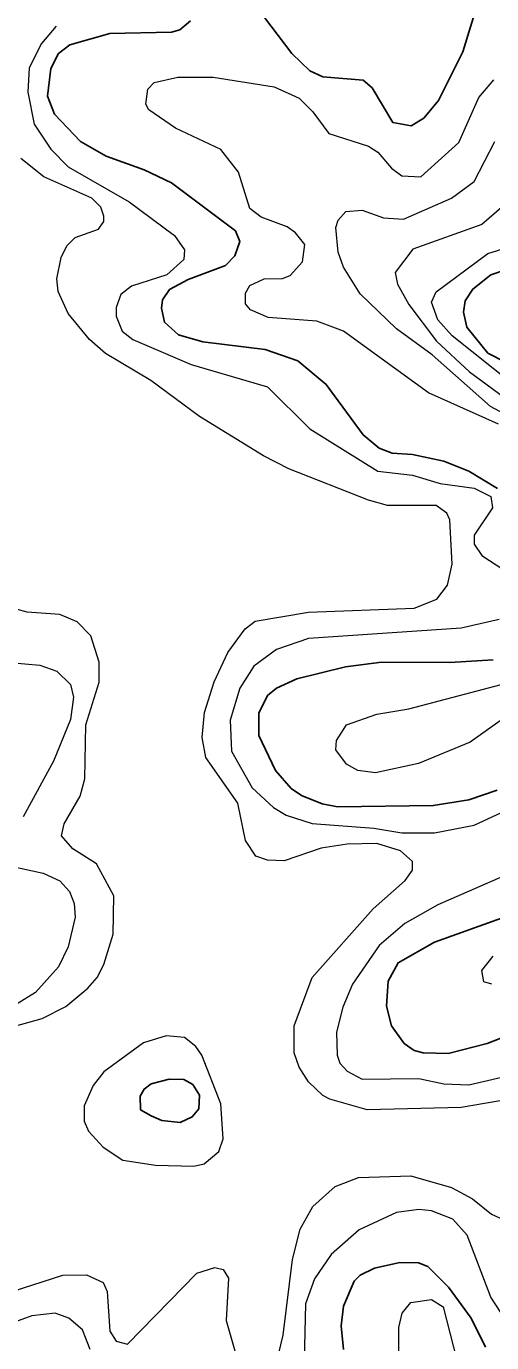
# Model space of a CAD drawing. Extents: x 577 to 602.9, y 7483.8 to 7511.6.
# Drawn here: x 579.535 to 580.158, y 7489.775 to 7491.54 of the extents above; entities that cross this region are included whole.
import ezdxf

# ---------------------------------------------------------------- set-up
doc = ezdxf.new("R2010")
doc.units = 0
doc.header["$LTSCALE"] = 0.032
doc.layers.add('1', color=7, linetype='Continuous', lineweight=25)
doc.layers.add('2', color=7, linetype='Continuous', lineweight=13)

msp = doc.modelspace()

# ---------------------------------------------------------------- linework, layer by layer
at = {"layer": '1'}
for points in [[(580.142, 7491.5789), (580.1197, 7491.5057), (580.0871, 7491.4405), (580.0673, 7491.4166), (580.0506, 7491.4063), (580.0259, 7491.4111), (579.9981, 7491.4572), (579.9861, 7491.4675), (579.9321, 7491.4723), (579.9146, 7491.4803), (579.8907, 7491.5033), (579.8526, 7491.5534)], [(579.7547, 7491.5471), (579.7404, 7491.5351), (579.7293, 7491.5319)], [(579.7293, 7491.5319), (579.6466, 7491.5304), (579.5933, 7491.5152), (579.5782, 7491.5033), (579.5679, 7491.4834), (579.5631, 7491.4461), (579.5727, 7491.4222), (579.6076, 7491.3856), (579.6418, 7491.3658), (579.6927, 7491.3475), (579.7293, 7491.33), (579.8152, 7491.2656), (579.8207, 7491.2512), (579.8144, 7491.2322), (579.8017, 7491.2194), (579.7516, 7491.2004), (579.7269, 7491.1868), (579.7174, 7491.1733), (579.7158, 7491.1622), (579.7198, 7491.1431), (579.7388, 7491.1264), (579.7714, 7491.1169), (579.8549, 7491.1065), (579.8987, 7491.0914), (579.9368, 7491.0596), (579.9861, 7490.992), (580.0076, 7490.9745), (580.0251, 7490.9674), (580.0521, 7490.9658), (580.0943, 7490.957), (580.1277, 7490.9435), (580.1663, 7490.9202)], [(580.1992, 7491.221), (580.1571, 7491.2067), (580.1332, 7491.1876), (580.1229, 7491.1717), (580.1205, 7491.1566), (580.1249, 7491.1365)], [(580.1249, 7491.1365), (580.1532, 7491.1016), (580.1767, 7491.0895)], [(580.1603, 7490.6906), (580.1022, 7490.6867), (580.0108, 7490.6875), (579.9623, 7490.6811), (579.8971, 7490.6652), (579.87, 7490.6525), (579.8581, 7490.6429), (579.8462, 7490.6191), (579.8462, 7490.5889), (579.8685, 7490.542), (579.8899, 7490.5181), (579.9034, 7490.5086), (579.9313, 7490.4974), (579.9519, 7490.4934), (580.08, 7490.495), (580.1277, 7490.503), (580.1659, 7490.5157)], [(580.1778, 7490.3463), (580.0816, 7490.3121), (580.0331, 7490.2843), (580.0195, 7490.2597), (580.0172, 7490.2263), (580.0243, 7490.2), (580.041, 7490.1762), (580.0545, 7490.1666), (580.0665, 7490.1634), (580.0999, 7490.1627), (580.1523, 7490.1762), (580.2048, 7490.1968)], [(580.1499, 7489.769), (580.1309, 7489.808), (580.1006, 7489.8494), (580.0728, 7489.8772), (580.0601, 7489.882), (580.0354, 7489.8827), (580.0013, 7489.8748), (579.9822, 7489.8653), (579.9742, 7489.8573), (579.9599, 7489.8239), (579.9567, 7489.7977), (579.9599, 7489.7659)]]:
    msp.add_lwpolyline(points, dxfattribs=at)
msp.add_lwpolyline([(579.7023, 7490.0792), (579.7166, 7490.0728), (579.7412, 7490.0704), (579.7571, 7490.0776), (579.7659, 7490.0887), (579.7667, 7490.107), (579.7579, 7490.1213), (579.746, 7490.1277), (579.7261, 7490.1285), (579.7023, 7490.1221), (579.6927, 7490.1149), (579.6872, 7490.1054), (579.688, 7490.0871)], close=True, dxfattribs=at)
at = {"layer": '2'}
for points in [[(579.575, 7491.5399), (579.5552, 7491.5168), (579.5385, 7491.4842), (579.5369, 7491.4516), (579.5456, 7491.4087)], [(580.1674, 7491.0063), (580.0736, 7491.0485), (579.9599, 7491.1312), (579.9241, 7491.1447), (579.8589, 7491.1495), (579.8351, 7491.1598), (579.8287, 7491.1678), (579.8287, 7491.1821), (579.8343, 7491.1924), (579.8533, 7491.2012), (579.878, 7491.2019), (579.8883, 7491.2059), (579.905, 7491.2242), (579.9082, 7491.2473), (579.8955, 7491.2632), (579.8844, 7491.2711), (579.8494, 7491.2838), (579.8343, 7491.2958), (579.8192, 7491.3443), (579.7953, 7491.3745), (579.7349, 7491.4031), (579.6991, 7491.4278), (579.6951, 7491.4357), (579.6975, 7491.4556), (579.7062, 7491.4644), (579.738, 7491.4715), (579.785, 7491.4715), (579.8669, 7491.4588), (579.9003, 7491.4437), (579.9186, 7491.4254), (579.94, 7491.396), (579.9933, 7491.3793), (580.006, 7491.3713), (580.0243, 7491.3498), (580.0378, 7491.3395), (580.0633, 7491.3379), (580.1142, 7491.384), (580.1412, 7491.4445), (580.1611, 7491.4683)], [(579.5456, 7491.4087), (579.5679, 7491.3753), (579.5909, 7491.3514), (579.6728, 7491.3045), (579.7333, 7491.2592), (579.7468, 7491.2401), (579.746, 7491.2274), (579.7229, 7491.2067), (579.676, 7491.1916), (579.6617, 7491.1805), (579.6553, 7491.163), (579.6553, 7491.1511), (579.6633, 7491.1312), (579.6776, 7491.12), (579.7555, 7491.0866), (579.8581, 7491.0564), (579.9146, 7491), (580.006, 7490.9435), (580.0521, 7490.9379), (580.0895, 7490.9268), (580.1348, 7490.9205), (580.1571, 7490.9093), (580.1595, 7490.8942), (580.1348, 7490.8576), (580.1348, 7490.8457), (580.1452, 7490.8306), (580.1937, 7490.7988)], [(580.1849, 7491.0151), (580.1568, 7491.0303), (580.0787, 7491.0994), (580.0307, 7491.1344), (579.9822, 7491.1813), (579.9599, 7491.2171), (579.9527, 7491.2369), (579.9496, 7491.2703), (579.9527, 7491.2799), (579.9631, 7491.2918), (579.9846, 7491.2934), (580.0132, 7491.2831), (580.0402, 7491.2815), (580.1046, 7491.3093), (580.1348, 7491.3316), (580.1627, 7491.3856)], [(580.1826, 7490.1014), (580.1173, 7490.0903), (579.9917, 7490.0871), (579.9416, 7490.1014), (579.9321, 7490.1062), (579.913, 7490.1245), (579.9003, 7490.1444), (579.8939, 7490.1634), (579.8939, 7490.2), (579.9178, 7490.2644), (579.9997, 7490.3567), (580.0426, 7490.3948), (580.0521, 7490.4084), (580.0521, 7490.4203), (580.0362, 7490.4346), (580.0044, 7490.4441), (579.9647, 7490.4433), (579.9297, 7490.4378), (579.8804, 7490.4211), (579.8581, 7490.4219), (579.8422, 7490.4274), (579.8287, 7490.4481), (579.8184, 7490.4982), (579.7754, 7490.5594), (579.7706, 7490.5865), (579.7738, 7490.6199), (579.7866, 7490.6612), (579.8048, 7490.7002), (579.8279, 7490.732), (579.8414, 7490.7423), (579.913, 7490.7543), (580.0545, 7490.7598), (580.0847, 7490.7718), (580.0991, 7490.7908), (580.1054, 7490.8187), (580.1022, 7490.8783), (580.0983, 7490.8871), (580.0839, 7490.8974), (580.0187, 7490.8974), (579.9933, 7490.9046), (579.8867, 7490.9467), (579.8526, 7490.9642), (579.7667, 7491.0167), (579.7015, 7491.0652), (579.641, 7491.101), (579.6196, 7491.12), (579.5909, 7491.155), (579.5774, 7491.1845), (579.5758, 7491.2012), (579.5814, 7491.2298), (579.5893, 7491.2457), (579.6005, 7491.2568), (579.6315, 7491.2679), (579.6387, 7491.2783), (579.6387, 7491.2854), (579.6347, 7491.2974), (579.6227, 7491.3093), (579.5583, 7491.3379), (579.5273, 7491.3626)], [(580.2271, 7491.3451), (580.1452, 7491.2743), (580.0529, 7491.2409), (580.0291, 7491.2099), (580.0323, 7491.194), (580.0474, 7491.167), (580.0844, 7491.1176), (580.1287, 7491.0765), (580.174, 7491.043)], [(580.1866, 7491.0601), (580.1054, 7491.1248), (580.0863, 7491.1463), (580.0776, 7491.1701), (580.0839, 7491.1837), (580.1531, 7491.2353), (580.2064, 7491.252)], [(579.482, 7490.1889), (579.556, 7490.2096), (579.5878, 7490.2255), (579.6172, 7490.2501), (579.6299, 7490.2644), (579.6387, 7490.2819), (579.6514, 7490.3225), (579.6522, 7490.3742), (579.6291, 7490.4171), (579.5973, 7490.437), (579.5822, 7490.4545), (579.5854, 7490.4704), (579.6068, 7490.5078), (579.6132, 7490.5308), (579.6148, 7490.6032), (579.6323, 7490.6604), (579.6323, 7490.6875), (579.6212, 7490.7225), (579.6029, 7490.7415), (579.5798, 7490.7511), (579.5361, 7490.7543), (579.4868, 7490.7678)], [(580.1682, 7490.7447), (580.1173, 7490.7328), (579.913, 7490.7193), (579.87, 7490.7042), (579.8398, 7490.6819), (579.8207, 7490.6525), (579.808, 7490.6095), (579.8096, 7490.5682), (579.8374, 7490.5189), (579.8661, 7490.4926), (579.8828, 7490.4823), (579.9178, 7490.4712), (580.0005, 7490.4648), (580.0378, 7490.4585), (580.0816, 7490.4585), (580.1348, 7490.4688), (580.1897, 7490.4942)], [(579.513, 7490.6867), (579.5528, 7490.6835), (579.5758, 7490.6755), (579.5941, 7490.6573), (579.5981, 7490.6406), (579.5941, 7490.6103), (579.5711, 7490.5547), (579.5305, 7490.4799)], [(580.173, 7490.6111), (580.1293, 7490.5801), (580.0601, 7490.5515), (580.0028, 7490.539), (579.979, 7490.542), (579.9639, 7490.5507), (579.9496, 7490.5698), (579.9504, 7490.5825), (579.9639, 7490.6032), (580.0044, 7490.6175), (580.0474, 7490.6246), (580.1794, 7490.6596)], [(579.5146, 7490.4139), (579.5575, 7490.4044), (579.5798, 7490.394), (579.5925, 7490.3797), (579.5989, 7490.3638), (579.6005, 7490.3455), (579.5909, 7490.3058), (579.5782, 7490.2787), (579.5472, 7490.2446), (579.5226, 7490.2294)], [(580.2303, 7490.4251), (580.0863, 7490.3622), (580.0418, 7490.3368), (580.0076, 7490.3074), (579.9718, 7490.2557), (579.9591, 7490.2247), (579.9504, 7490.1913), (579.9512, 7490.1603), (579.9551, 7490.1499), (579.9647, 7490.1388), (579.9846, 7490.1285), (580.0609, 7490.1293), (580.0943, 7490.1221), (580.1277, 7490.1205), (580.1913, 7490.1356)], [(580.1587, 7490.2557), (580.1476, 7490.2589), (580.1452, 7490.274), (580.1603, 7490.2931)], [(579.8693, 7489.7444), (579.8788, 7489.7849), (579.8915, 7489.8867), (579.9019, 7489.9273), (579.9186, 7489.9575), (579.9488, 7489.9845), (579.9798, 7489.9965), (580.0498, 7489.9988), (580.1046, 7489.9829), (580.1325, 7489.9678), (580.1579, 7489.9472)], [(580.1937, 7489.7706), (580.1833, 7489.7961), (580.1571, 7489.8358), (580.1253, 7489.9193), (580.1062, 7489.9408), (580.0776, 7489.9519), (580.0609, 7489.9535), (580.0307, 7489.9495), (579.9806, 7489.9265), (579.9432, 7489.8931), (579.9209, 7489.8605), (579.909, 7489.8271), (579.9066, 7489.7317)], [(580.1579, 7489.9472), (580.1738, 7489.94)], [(579.1584, 7489.7603), (579.2657, 7489.7953), (579.3198, 7489.808), (579.3985, 7489.8175), (579.5035, 7489.8398), (579.5838, 7489.8653), (579.6156, 7489.8661), (579.6379, 7489.8557), (579.6434, 7489.8438), (579.6466, 7489.7905), (579.6553, 7489.777), (579.6705, 7489.773), (579.7635, 7489.8684), (579.7873, 7489.8756), (579.7985, 7489.8732), (579.8056, 7489.8613), (579.8025, 7489.8048), (579.8168, 7489.7547)], [(580.0339, 7489.7555), (580.0339, 7489.7953), (580.0386, 7489.8144), (580.0498, 7489.8287), (580.0776, 7489.8327), (580.0935, 7489.8231), (580.1166, 7489.7325)], [(579.6204, 7489.7659), (579.61, 7489.7921), (579.5917, 7489.808), (579.5734, 7489.8144), (579.5424, 7489.8112), (579.4462, 7489.7762), (579.3643, 7489.7603)]]:
    msp.add_lwpolyline(points, dxfattribs=at)
msp.add_lwpolyline([(579.7078, 7490.0132), (579.7595, 7490.0116), (579.773, 7490.0147), (579.7929, 7490.0314), (579.7985, 7490.0481), (579.7953, 7490.0951), (579.7699, 7490.1603), (579.7619, 7490.1722), (579.7468, 7490.1841), (579.7221, 7490.1865), (579.6919, 7490.177), (579.6387, 7490.138), (579.6243, 7490.1197), (579.6124, 7490.0927), (579.6124, 7490.072), (579.618, 7490.0585), (579.6379, 7490.037), (579.6641, 7490.0195)], close=True, dxfattribs=at)

doc.saveas('drawing.dxf')
